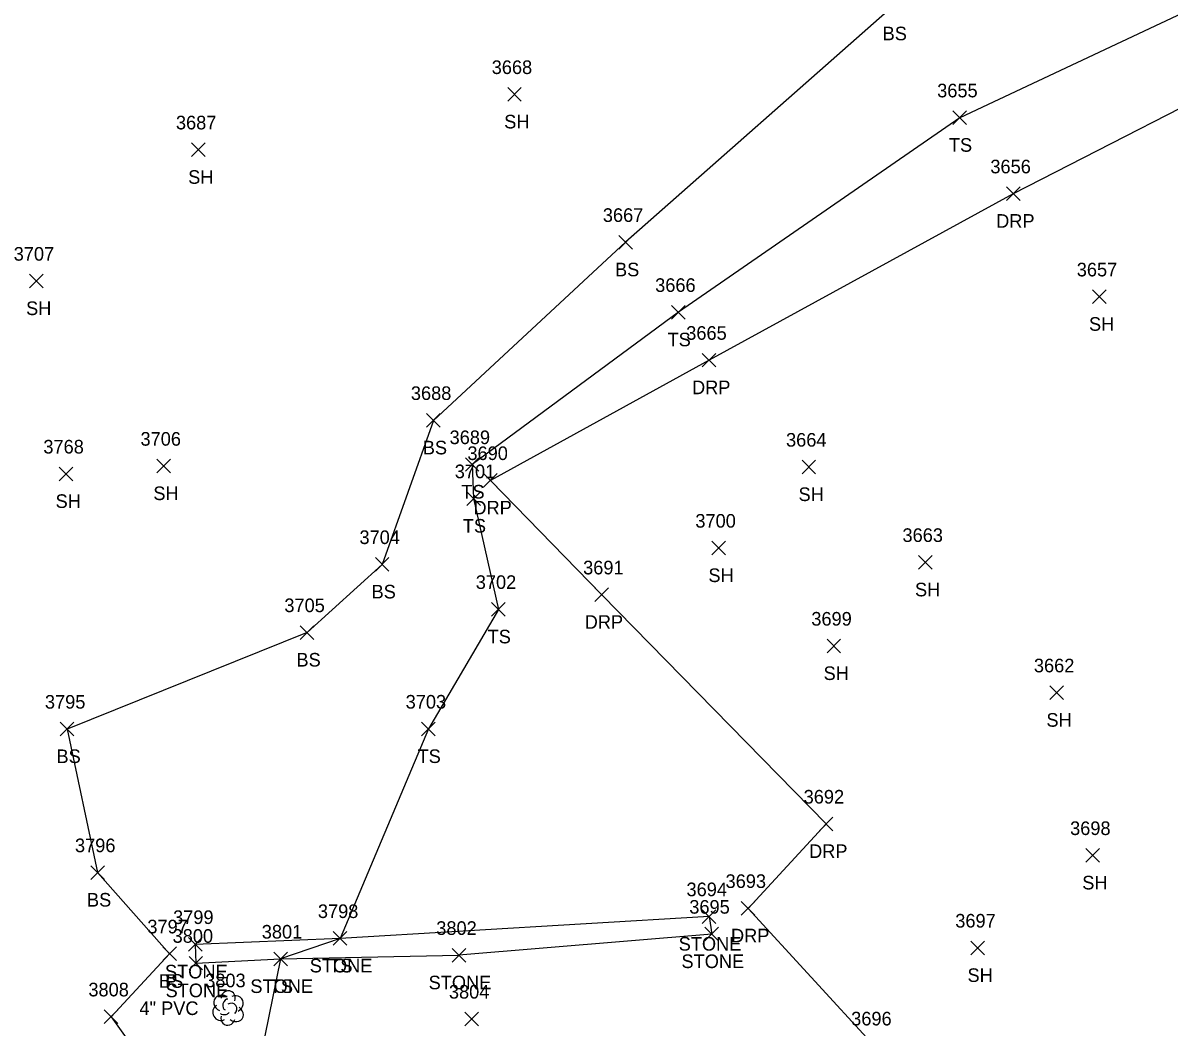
# Model space of a CAD drawing. Extents: x 1472233 to 1475777, y 540726 to 543442.
# Drawn here: x 1474468 to 1474636.5, y 541925 to 542072.6 of the extents above; entities that cross this region are included whole.
import ezdxf

# ---------------------------------------------------------------- set-up
doc = ezdxf.new("R2010")
doc.units = 0
for name, color, linetype in [('D_A', 7, 'Continuous'), ('D_I', 7, 'Continuous'), ('D_TIC', 7, 'Continuous'), ('L_A', 7, 'Continuous'), ('L_C', 7, 'Continuous'), ('L_I', 7, 'Continuous'), ('L_TIC', 7, 'Continuous'), ('LASF', 7, 'Continuous'), ('LELB', 7, 'Continuous'), ('LTD', 7, 'Continuous'), ('R_A', 7, 'Continuous'), ('R_I', 7, 'Continuous'), ('R_TIC', 7, 'Continuous'), ('RDP', 7, 'Continuous')]:
    doc.layers.add(name, color=color, linetype=linetype)

msp = doc.modelspace()

# ---------------------------------------------------------------- linework, layer by layer
at = {"layer": 'D_TIC'}
for points in [[(1474488.57, 541934.78), (1474490.57, 541936.78)], [(1474490.57, 541934.78), (1474488.57, 541936.78)]]:
    msp.add_lwpolyline(points, dxfattribs=at)
at = {"layer": 'L_TIC'}
for points in [[(1474539.28, 542061.12), (1474541.28, 542063.12)], [(1474541.28, 542061.12), (1474539.28, 542063.12)], [(1474604.73, 542057.69), (1474606.73, 542059.69)], [(1474606.73, 542057.69), (1474604.73, 542059.69)], [(1474492.82, 542052.98), (1474494.82, 542054.98)], [(1474494.82, 542052.98), (1474492.82, 542054.98)], [(1474555.62, 542039.38), (1474557.62, 542041.38)], [(1474557.62, 542039.38), (1474555.62, 542041.38)], [(1474469, 542033.68), (1474471, 542035.68)], [(1474471, 542033.68), (1474469, 542035.68)], [(1474625.25, 542031.37), (1474627.25, 542033.37)], [(1474627.25, 542031.37), (1474625.25, 542033.37)], [(1474563.37, 542029.09), (1474565.37, 542031.09)], [(1474565.37, 542029.09), (1474563.37, 542031.09)], [(1474527.36, 542013.2), (1474529.36, 542015.2)], [(1474529.36, 542013.2), (1474527.36, 542015.2)], [(1474487.7, 542006.48), (1474489.7, 542008.48)], [(1474489.7, 542006.48), (1474487.7, 542008.48)], [(1474533.06, 542006.71), (1474535.06, 542008.71)], [(1474535.06, 542006.71), (1474533.06, 542008.71)], [(1474582.55, 542006.34), (1474584.55, 542008.34)], [(1474584.55, 542006.34), (1474582.55, 542008.34)], [(1474473.33, 542005.33), (1474475.33, 542007.33)], [(1474475.33, 542005.33), (1474473.33, 542007.33)], [(1474533.27, 542001.7), (1474535.27, 542003.7)], [(1474535.27, 542001.7), (1474533.27, 542003.7)], [(1474569.3, 541994.43), (1474571.3, 541996.43)], [(1474571.3, 541994.43), (1474569.3, 541996.43)], [(1474599.67, 541992.33), (1474601.67, 541994.33)], [(1474601.67, 541992.33), (1474599.67, 541994.33)], [(1474519.83, 541992.02), (1474521.83, 541994.02)], [(1474521.83, 541992.02), (1474519.83, 541994.02)], [(1474536.92, 541985.42), (1474538.92, 541987.42)], [(1474538.92, 541985.42), (1474536.92, 541987.42)], [(1474508.79, 541982.01), (1474510.79, 541984.01)], [(1474510.79, 541982.01), (1474508.79, 541984.01)], [(1474586.23, 541980.03), (1474588.23, 541982.03)], [(1474588.23, 541980.03), (1474586.23, 541982.03)], [(1474618.99, 541973.16), (1474620.99, 541975.16)], [(1474620.99, 541973.16), (1474618.99, 541975.16)], [(1474473.51, 541967.82), (1474475.51, 541969.82)], [(1474475.51, 541967.82), (1474473.51, 541969.82)], [(1474526.62, 541967.83), (1474528.62, 541969.83)], [(1474528.62, 541967.83), (1474526.62, 541969.83)], [(1474624.27, 541949.24), (1474626.27, 541951.24)], [(1474626.27, 541949.24), (1474624.27, 541951.24)], [(1474477.99, 541946.72), (1474479.99, 541948.72)], [(1474479.99, 541946.72), (1474477.99, 541948.72)], [(1474567.88, 541940.25), (1474569.88, 541942.25)], [(1474569.88, 541940.25), (1474567.88, 541942.25)], [(1474567.88, 541940.25), (1474569.88, 541942.25)], [(1474569.88, 541940.25), (1474567.88, 541942.25)], [(1474513.64, 541937.04), (1474515.64, 541939.04)], [(1474515.64, 541937.04), (1474513.64, 541939.04)], [(1474513.64, 541937.04), (1474515.64, 541939.04)], [(1474515.64, 541937.04), (1474513.64, 541939.04)], [(1474568.28, 541937.68), (1474570.28, 541939.68)], [(1474570.28, 541937.68), (1474568.28, 541939.68)], [(1474488.57, 541934.78), (1474490.57, 541936.78)], [(1474490.57, 541934.78), (1474488.57, 541936.78)], [(1474492.35, 541936.16), (1474494.35, 541938.16)], [(1474494.35, 541936.16), (1474492.35, 541938.16)], [(1474607.39, 541935.64), (1474609.39, 541937.64)], [(1474609.39, 541935.64), (1474607.39, 541937.64)], [(1474492.44, 541933.4), (1474494.44, 541935.4)], [(1474494.44, 541933.4), (1474492.44, 541935.4)], [(1474504.9, 541934.02), (1474506.9, 541936.02)], [(1474506.9, 541934.02), (1474504.9, 541936.02)], [(1474504.9, 541934.02), (1474506.9, 541936.02)], [(1474506.9, 541934.02), (1474504.9, 541936.02)], [(1474531.12, 541934.56), (1474533.12, 541936.56)], [(1474533.12, 541934.56), (1474531.12, 541936.56)], [(1474531.12, 541934.56), (1474533.12, 541936.56)], [(1474533.12, 541934.56), (1474531.12, 541936.56)], [(1474479.98, 541925.52), (1474481.98, 541927.52)], [(1474481.98, 541925.52), (1474479.98, 541927.52)], [(1474532.98, 541925.2), (1474534.98, 541927.2)], [(1474534.98, 541925.2), (1474532.98, 541927.2)]]:
    msp.add_lwpolyline(points, dxfattribs=at)
at = {"layer": 'LASF'}
for points in [[(1474568.88, 541941.25), (1474514.64, 541938.04), (1474493.35, 541937.16), (1474493.44, 541934.4), (1474505.9, 541935.02), (1474532.12, 541935.56)], [(1474568.88, 541941.25), (1474569.28, 541938.68), (1474532.12, 541935.56)]]:
    msp.add_lwpolyline(points, dxfattribs=at)
at = {"layer": 'LELB'}
for points in [[(1474694.43, 542236.84), (1474720.84, 542218.73), (1474737.46, 542198.86), (1474766.88, 542146.99), (1474737.23, 542136.48), (1474689.88, 542117.53), (1474633.75, 542096.08), (1474595.96, 542075.08), (1474556.62, 542040.38), (1474528.36, 542014.2), (1474520.83, 541993.02), (1474509.79, 541983.01), (1474474.51, 541968.82), (1474478.99, 541947.72), (1474489.57, 541935.78), (1474480.98, 541926.52), (1474497.89, 541902.86), (1474537.15, 541867.94), (1474566.12, 541835.28), (1474600.55, 541801.28), (1474634.44, 541765.69), (1474666.16, 541718.61), (1474694.05, 541696.25), (1474727.78, 541699.08)], [(1474646.7, 542077.97), (1474605.73, 542058.69), (1474564.37, 542030.09), (1474534.06, 542007.71), (1474534.27, 542002.7), (1474537.92, 541986.42), (1474527.62, 541968.83), (1474514.64, 541938.04), (1474505.9, 541935.02), (1474501.26, 541912.42), (1474545, 541874.82), (1474574.44, 541841.14), (1474607.71, 541809.02), (1474642.36, 541772.32), (1474675.9, 541726.31), (1474702.74, 541707.64), (1474726.2, 541708.9)]]:
    msp.add_lwpolyline(points, dxfattribs=at)
at = {"layer": 'LTD'}
msp.add_line((1474498.15, 541927.86), (1474498.15, 541927.86), dxfattribs=at)
msp.add_line((1474498.15, 541927.86), (1474498.15, 541927.86), dxfattribs=at)
msp.add_arc((1474498.2, 541929.29), 1.05, 335.5272, 180.9563, dxfattribs=at)
for centre, major_axis, ratio, start_param, end_param in [((1474497.36, 541928.52), (1.21, -0.51), 0.895232, 1.570796, 4.712389), ((1474497.94, 541928.31), (-0.208, -0.792), 0.645439, 3.141593, 6.283185), ((1474498.65, 541927.69), (-0.5, 0.667), 0.989748, 3.141593, 6.283185), ((1474499.19, 541928.44), (-1.14, -0.48), 0.949671, 1.570796, 4.712389), ((1474497.07, 541927.15), (0.58, -1.04), 0.959034, 3.141593, 6.283185), ((1474497.69, 541927.11), (-0.625, -0.083), 0.423636, 0, 3.141593), ((1474499.15, 541927.02), (-1.09, 0.79), 0.841452, 1.570796, 4.712389), ((1474498.15, 541926.36), (0.26, 1.06), 0.942809, 1.570796, 4.712389)]:
    msp.add_ellipse(centre, major_axis=major_axis, ratio=ratio, start_param=start_param, end_param=end_param, dxfattribs=at)
at = {"layer": 'R_TIC'}
for points in [[(1474612.6, 542046.52), (1474614.6, 542048.52)], [(1474614.6, 542046.52), (1474612.6, 542048.52)], [(1474567.89, 542022.05), (1474569.89, 542024.05)], [(1474569.89, 542022.05), (1474567.89, 542024.05)], [(1474535.75, 542004.37), (1474537.75, 542006.37)], [(1474537.75, 542004.37), (1474535.75, 542006.37)], [(1474552.11, 541987.56), (1474554.11, 541989.56)], [(1474554.11, 541987.56), (1474552.11, 541989.56)], [(1474585.1, 541953.87), (1474587.1, 541955.87)], [(1474587.1, 541953.87), (1474585.1, 541955.87)], [(1474573.62, 541941.46), (1474575.62, 541943.46)], [(1474575.62, 541941.46), (1474573.62, 541943.46)]]:
    msp.add_lwpolyline(points, dxfattribs=at)
at = {"layer": 'RDP'}
msp.add_lwpolyline([(1474703.06, 542092.25), (1474652.64, 542067.51), (1474613.6, 542047.52), (1474568.89, 542023.05), (1474536.75, 542005.37), (1474553.11, 541988.56), (1474586.1, 541954.87), (1474574.62, 541942.46), (1474593.14, 541922.25), (1474623.44, 541891.04), (1474661.13, 541852.61), (1474694.05, 541818.98), (1474737.83, 541774.81), (1474748.16, 541782.12), (1474773.05, 541776.36), (1474819.85, 541786.26)], dxfattribs=at)

# ---------------------------------------------------------------- texts
at = {"layer": 'D_A'}
msp.add_text('P', height=2, dxfattribs=at).set_placement((1474488.95, 541930.78))
at = {"layer": 'D_I'}
msp.add_text('3797', height=2, dxfattribs=at).set_placement((1474486.31, 541938.78))
at = {"layer": 'L_A'}
for s, p in [('BS', (1474594.4, 542070.08)), ('SH', (1474538.77, 542057.12)), ('TS', (1474604.14, 542053.69)), ('SH', (1474492.31, 542048.98)), ('BS', (1474555.06, 542035.38)), ('SH', (1474468.48, 542029.68)), ('SH', (1474624.74, 542027.37)), ('TS', (1474562.78, 542025.09)), ('BS', (1474526.8, 542009.2)), ('SH', (1474487.19, 542002.48)), ('TS', (1474532.47, 542002.71)), ('SH', (1474582.04, 542002.34)), ('SH', (1474472.82, 542001.33)), ('TS', (1474532.68, 541997.7)), ('SH', (1474568.79, 541990.43)), ('BS', (1474519.27, 541988.02)), ('SH', (1474599.16, 541988.33)), ('TS', (1474536.33, 541981.42)), ('BS', (1474508.23, 541978.01)), ('SH', (1474585.72, 541976.03)), ('SH', (1474618.48, 541969.16)), ('BS', (1474472.95, 541963.82)), ('TS', (1474526.03, 541963.83)), ('SH', (1474623.75, 541945.24)), ('BS', (1474477.43, 541942.72)), ('STONE', (1474564.42, 541936.25)), ('STONE', (1474564.42, 541936.25)), ('STONE', (1474510.18, 541933.04)), ('TS', (1474513.05, 541933.04)), ('STONE', (1474564.83, 541933.68)), ('STONE', (1474488.9, 541932.16)), ('SH', (1474606.88, 541931.64)), ('BS', (1474488.01, 541930.78)), ('STONE', (1474501.45, 541930.02)), ('TS', (1474504.31, 541930.02)), ('STONE', (1474527.66, 541930.56)), ('STONE', (1474527.66, 541930.56)), ('STONE', (1474488.99, 541929.4))]:
    msp.add_text(s, height=2, dxfattribs=at).set_placement(p)
at = {"layer": 'L_C'}
msp.add_text('4" PVC', height=2, dxfattribs=at).set_placement((1474485.15, 541926.78))
at = {"layer": 'L_I'}
for s, p in [('3668', (1474536.93, 542065.12)), ('3655', (1474602.42, 542061.69)), ('3687', (1474490.51, 542056.98)), ('3667', (1474553.27, 542043.38)), ('3707', (1474466.66, 542037.68)), ('3657', (1474622.94, 542035.37)), ('3666', (1474560.96, 542033.09)), ('3688', (1474525.05, 542017.2)), ('3689', (1474530.74, 542010.71)), ('3768', (1474471.02, 542009.33)), ('3706', (1474485.3, 542010.48)), ('3664', (1474580.2, 542010.34)), ('3701', (1474531.5, 542005.7)), ('3700', (1474566.87, 541998.43)), ('3704', (1474517.49, 541996.02)), ('3663', (1474597.32, 541996.33)), ('3702', (1474534.59, 541989.42)), ('3705', (1474506.45, 541986.01)), ('3699', (1474583.92, 541984.03)), ('3662', (1474616.64, 541977.16)), ('3795', (1474471.25, 541971.82)), ('3703', (1474524.28, 541971.83)), ('3698', (1474621.96, 541953.24)), ('3796', (1474475.67, 541950.72)), ('3694', (1474565.57, 541944.25)), ('3694', (1474565.57, 541944.25)), ('3695', (1474565.98, 541941.68)), ('3799', (1474490.09, 541940.16)), ('3798', (1474511.38, 541941.04)), ('3798', (1474511.38, 541941.04)), ('3797', (1474486.31, 541938.78)), ('3802', (1474528.78, 541938.56)), ('3802', (1474528.78, 541938.56)), ('3697', (1474605.08, 541939.64)), ('3800', (1474490.02, 541937.4)), ('3801', (1474503.13, 541938.02)), ('3801', (1474503.13, 541938.02)), ('3803', (1474494.81, 541930.86)), ('3808', (1474477.64, 541929.52)), ('3804', (1474530.64, 541929.2))]:
    msp.add_text(s, height=2, dxfattribs=at).set_placement(p)
at = {"layer": 'R_A'}
for p in [(1474611.09, 542042.52), (1474566.38, 542018.05), (1474534.24, 542000.37), (1474550.6, 541983.56), (1474583.59, 541949.87), (1474572.11, 541937.46)]:
    msp.add_text('DRP', height=2, dxfattribs=at).set_placement(p)
at = {"layer": 'R_I'}
for s, p in [('3656', (1474610.24, 542050.52)), ('3665', (1474565.53, 542026.05)), ('3690', (1474533.36, 542008.37)), ('3691', (1474550.37, 541991.56)), ('3692', (1474582.79, 541957.87)), ('3693', (1474571.31, 541945.46)), ('3696', (1474589.78, 541925.25))]:
    msp.add_text(s, height=2, dxfattribs=at).set_placement(p)

doc.saveas('drawing.dxf')
